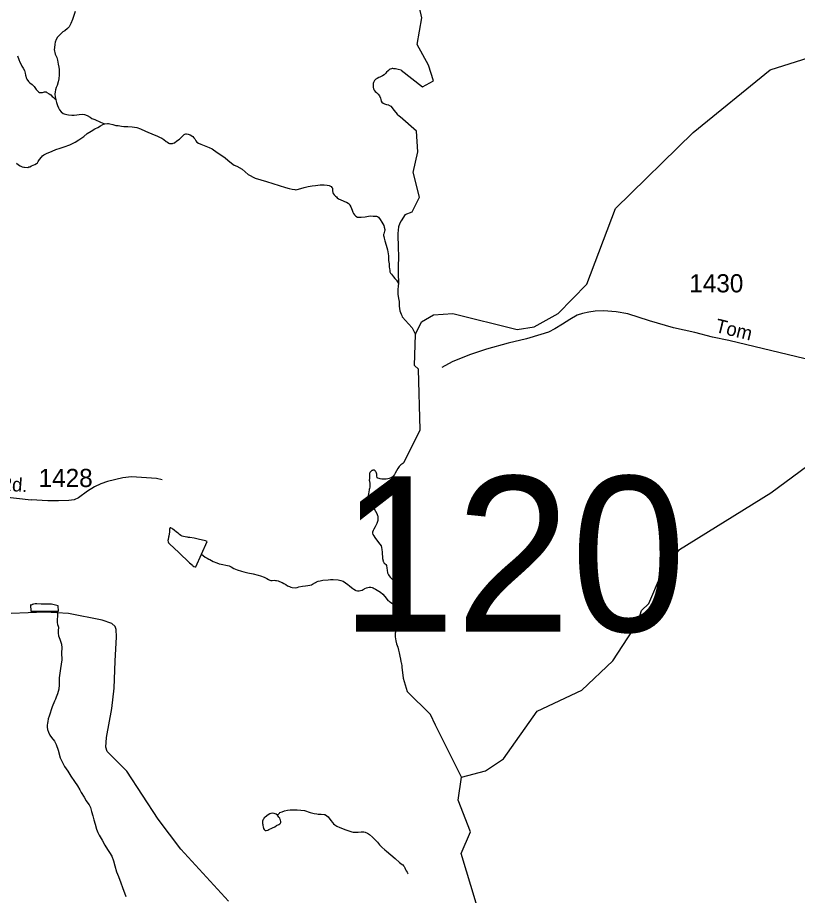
# Model space of a CAD drawing. Extents: x 2220236 to 2384410, y 720751 to 894131.
# Drawn here: x 2293089 to 2298450, y 830771 to 836805 of the extents above; entities that cross this region are included whole.
import ezdxf

# ---------------------------------------------------------------- set-up
doc = ezdxf.new("R2010")
doc.units = 0
for name, color, linetype in [('Exist Hydrographic Creek Single Shore', 7, 'Continuous'), ('Exist Hydrographic Misc Water Feature', 7, 'Continuous'), ('Exist Hydrographic Pond Under 1500 Sq Ft', 7, 'Continuous'), ('Exist Road Non-System Type 51', 7, 'Continuous'), ('Exist Road Secondary Structure Standard Bridge Number Label', 7, 'Continuous'), ('Exist Road Secondary Type 51 Attributed', 7, 'Continuous'), ('Exist Road Secondary Type 51 Label', 7, 'Continuous'), ('Exist Road Secondary Type 51 Number Label', 7, 'Continuous')]:
    doc.layers.add(name, color=color, linetype=linetype)

msp = doc.modelspace()

# ---------------------------------------------------------------- linework, layer by layer
at = {"layer": 'Exist Hydrographic Creek Single Shore'}
for points in [[(2295724.6, 836444), (2295872.9, 836328.5), (2295946.9, 836371), (2295912.9, 836477.9), (2295836, 836619.1), (2295866.9, 836804.2), (2295805.8, 837077.4), (2295863.8, 837119.1), (2295854.8, 837210.6), (2295796, 837287), (2295791.9, 837601.9), (2295931.9, 837771.7), (2295677.4, 838079.6), (2295679.9, 838156.2), (2295780.8, 838641.8), (2295921.9, 838729.6), (2296077.9, 838896.9), (2296133.9, 839112.4), (2296272.9, 839380.7), (2296262.9, 839488.7), (2296219.8, 839631.3), (2296135.9, 839703.3)], [(2295724.6, 836444), (2295705, 836447.3), (2295687, 836452), (2295675.3, 836453.8), (2295667.7, 836454.7), (2295663.1, 836454.1), (2295659.2, 836453.2), (2295649.9, 836449.5), (2295643.3, 836445.3), (2295635.3, 836438.9), (2295625.6, 836429.3), (2295619.5, 836422.9), (2295609.5, 836412.6), (2295597.5, 836404.6), (2295587.9, 836400.6), (2295579.9, 836396.8), (2295571.7, 836392.7), (2295559.7, 836386.4), (2295551.8, 836382.6), (2295545.8, 836376.8), (2295542, 836372), (2295538.3, 836363.9), (2295535.9, 836358.3), (2295534.1, 836352.5), (2295533.7, 836348.5), (2295532.9, 836343.6), (2295533, 836332.8), (2295533.3, 836327.9), (2295535.6, 836315.7), (2295540.7, 836306.4), (2295546.7, 836298.1), (2295557.1, 836290.7), (2295568.6, 836278.9), (2295576.9, 836266.3), (2295583.1, 836250.8), (2295584.9, 836242.5), (2295589.3, 836231), (2295593.4, 836222.7), (2295601.5, 836216.6), (2295611.2, 836213.1), (2295625.2, 836208.9), (2295637.6, 836205.4), (2295641.5, 836202.7), (2295653.5, 836195.2), (2295663.8, 836185.1), (2295675.9, 836169.1), (2295688.3, 836151.8), (2295698.3, 836141.8), (2295714.1, 836127.4), (2295718.9, 836124)], [(2295808.5, 835740.3), (2295839.5, 835882.7), (2295830.5, 836023.4), (2295718.9, 836124)], [(2295752.3, 835451), (2295802.4, 835469.4), (2295851.4, 835569.8), (2295808.5, 835742)], [(2295752.3, 835451), (2295725.4, 835409.3), (2295715.5, 835391.4), (2295708.1, 835367), (2295704, 835343.4), (2295702.2, 835321.2), (2295702.3, 835294.9), (2295703, 835280.2), (2295704.9, 835258.8), (2295705.3, 835230.9), (2295705, 835204.7), (2295707.6, 835185), (2295707.7, 835144.9), (2295706.1, 835111.2), (2295704.2, 835085), (2295704.6, 835058.7), (2295704.8, 835048.9), (2295705.5, 835019.4), (2295706.5, 835007.2), (2295707.2, 834990.8), (2295707.3, 834979.3), (2295706.9, 834977.7)], [(2295706.9, 834977.7), (2295705.6, 834961.3), (2295703.7, 834933.5), (2295703.7, 834903), (2295708.3, 834873.4), (2295710.9, 834854.6), (2295712.5, 834820.8), (2295717.1, 834788.9), (2295725.2, 834767.4), (2295729.9, 834757.5), (2295733.3, 834749.2), (2295735.5, 834745.9)], [(2295735.5, 834745.9), (2295775.1, 834699.2), (2295801.3, 834672.8), (2295823.9, 834626.2)], [(2295745.7, 833748.6), (2295855.9, 833971.4), (2295844, 834387.7), (2295817.9, 834412.9), (2295823.9, 834626.2)], [(2295745.7, 833748.6), (2295736.7, 833741.2), (2295722.7, 833731), (2295711.6, 833718.8), (2295702.8, 833706.8), (2295685.1, 833674.4), (2295679.3, 833664.7), (2295673.3, 833656.6), (2295667.5, 833650.2), (2295663.5, 833646), (2295657.5, 833642.2), (2295650.3, 833639), (2295643.6, 833636.6), (2295633.8, 833634.5), (2295623.5, 833632.1), (2295605.8, 833631.8), (2295591.8, 833633.7), (2295581.6, 833635.5), (2295573.8, 833637.3), (2295565.3, 833639.2), (2295561.8, 833642.5), (2295559.4, 833655.7), (2295557.4, 833667.2), (2295555.8, 833672.8), (2295552.7, 833680.4), (2295549.9, 833685.4), (2295547, 833689.4), (2295541.2, 833693.8), (2295537.3, 833694.5), (2295534.3, 833694.6), (2295531, 833694), (2295529, 833693.1), (2295525.1, 833691.5), (2295519.1, 833686.7), (2295514.4, 833682.9), (2295511, 833678.7), (2295510, 833676.4), (2295508.6, 833672.2), (2295507.9, 833668.9), (2295507.5, 833665), (2295507.4, 833646.9), (2295506.9, 833637.8), (2295506.7, 833625.6), (2295506.9, 833619.7), (2295507.7, 833614.8), (2295510.2, 833609.1), (2295510.7, 833601.6), (2295509.9, 833577), (2295508.1, 833568.9), (2295506.3, 833560.7), (2295502.6, 833542.1), (2295500.5, 833532.9), (2295498.6, 833520.8), (2295497.8, 833513.3), (2295498.2, 833503.5), (2295501.2, 833490.3), (2295509.1, 833473.1), (2295523.4, 833451.4), (2295539.3, 833428.8), (2295549.8, 833411.5), (2295557.6, 833395.6), (2295563.9, 833383.4), (2295565.2, 833379.1), (2295566, 833371.8), (2295566.1, 833361), (2295566.2, 833349.5), (2295564.1, 833341.4), (2295557.8, 833326.8), (2295546.6, 833305), (2295538.7, 833289.4), (2295532.9, 833279.1), (2295528.8, 833269.3), (2295528.3, 833261.8), (2295531.1, 833252.9), (2295537.1, 833242.9), (2295545, 833231.2), (2295549.2, 833225.3), (2295579.5, 833185.3), (2295587.5, 833173.6), (2295589.9, 833163.7), (2295593.9, 833149.9), (2295594.1, 833131.8), (2295595.1, 833116.1), (2295596.5, 833101.3), (2295598.2, 833088.1), (2295600.8, 833071.7), (2295601.7, 833066.7), (2295603.6, 833063.4), (2295609, 833056.1), (2295616.7, 833050), (2295620.6, 833046), (2295623.7, 833039.4), (2295627, 833021.9), (2295629, 833008.1), (2295631.2, 832988.4), (2295633.4, 832984.1), (2295637.5, 832975.8)], [(2295637.5, 832975.8), (2295643.6, 832968.5), (2295649.6, 832960.1), (2295667.9, 832940.1), (2295677.9, 832930.7), (2295691.7, 832918.9), (2295706, 832909.8), (2295710.2, 832906.4), (2295716, 832903), (2295720.8, 832896.3), (2295722.3, 832890.4), (2295723.8, 832883.8), (2295724.5, 832872.3), (2295724, 832846.1), (2295723, 832798.6), (2295723.4, 832769), (2295723.2, 832760.8), (2295724.3, 832751), (2295725.2, 832744.4)], [(2295725.2, 832744.4), (2295725.8, 832742.7), (2295727.6, 832734.5), (2295729.7, 832727.2), (2295731.8, 832714.7), (2295732.6, 832706.5), (2295732.2, 832688.5), (2295730, 832677.1), (2295721.7, 832654.3), (2295712.4, 832634.8), (2295690.2, 832591.9), (2295684.9, 832574.7), (2295685.2, 832570.7), (2295685.4, 832548.4), (2295689.7, 832522.1), (2295693.9, 832500.7), (2295702.2, 832476.9), (2295708.1, 832457.1), (2295712.3, 832439), (2295716.7, 832416.6), (2295720.5, 832394.5), (2295722.9, 832380.4), (2295725.9, 832369.8), (2295727.1, 832364.9), (2295729.1, 832346.8), (2295730.9, 832340.9), (2295740.2, 832264.6), (2295767.7, 832172.6)], [(2296139.9, 831584), (2295960.9, 831940.9), (2295927, 832015.1), (2295767.7, 832172.6)], [(2297774, 828329.9), (2297774, 828401.7), (2297570, 828708.4), (2297461.1, 828756.5), (2297245, 828731.3), (2297061, 828818.9), (2296952.1, 828926), (2296974.1, 829186.2), (2296895.1, 829534.1), (2296827, 829649.5), (2296473.9, 829989.5), (2296172.1, 830134.7), (2296063, 830258.2), (2296070, 830366.8), (2296226, 830527.4), (2296241, 830718.4), (2296137, 831058.8), (2296202, 831209.1), (2296116.9, 831425.5), (2296139.9, 831584)]]:
    msp.add_lwpolyline(points, dxfattribs=at)
at = {"layer": 'Exist Hydrographic Misc Water Feature'}
for points in [[(2293485.6, 836847.4), (2293465.7, 836791), (2293455.9, 836763.4), (2293442.4, 836740.7), (2293432.6, 836731), (2293412.6, 836714.4), (2293401, 836706.4), (2293380.9, 836688.8), (2293363.2, 836670.2), (2293353.3, 836654), (2293347.4, 836636.1), (2293345.8, 836622.3), (2293342, 836597.8), (2293341.4, 836586.3), (2293341.8, 836575.5), (2293344.2, 836565), (2293348.3, 836554), (2293358.3, 836531.9), (2293364.2, 836512.7), (2293368.8, 836484.1), (2293373, 836464.3), (2293375, 836448.5), (2293375.2, 836444.6), (2293375.5, 836427.2), (2293375.2, 836412.5), (2293371.7, 836384), (2293368.3, 836364.4), (2293360.2, 836338.3), (2293354.3, 836324.3), (2293350.1, 836309.7), (2293346.5, 836294.3), (2293345.2, 836277.9), (2293346.8, 836259.9), (2293351, 836240.1)], [(2295823.9, 834626.2), (2295823.9, 834629.8), (2295864.9, 834713.5), (2295947.9, 834762.8), (2296081, 834771.6), (2296523.9, 834661.7), (2296640, 834679.5), (2296805.9, 834771.7), (2297002.9, 834973.4), (2297197.9, 835493.4), (2297734, 836014.2), (2298262, 836446), (2298834.9, 836627)], [(2293088.3, 836541.4), (2293098.6, 836517.6), (2293105.4, 836499.4), (2293112.6, 836481.9), (2293119, 836471.9), (2293126.9, 836457.9), (2293135.4, 836440.4)], [(2293135.4, 836440.4), (2293139.9, 836423.9), (2293143.6, 836410), (2293145.4, 836402.5), (2293148.5, 836391.9), (2293152.2, 836382), (2293163.3, 836365.4), (2293172, 836356), (2293188.1, 836344.2), (2293202.3, 836330.8), (2293216.3, 836310.8), (2293222.4, 836303.5), (2293232.7, 836295), (2293240.5, 836290.6), (2293246, 836289.8), (2293253.3, 836290.3), (2293260.8, 836291.2), (2293274.4, 836294.8), (2293280, 836295.7), (2293284.5, 836295.6), (2293290.7, 836291.2), (2293306.6, 836282), (2293316.6, 836273.6), (2293326.8, 836263.6), (2293332.6, 836257.5), (2293351, 836240.1)], [(2293351, 836240.1), (2293357.1, 836221.9), (2293363.3, 836200.5), (2293370.1, 836184), (2293377.7, 836170.7), (2293387.6, 836158), (2293402.5, 836145.6), (2293408.6, 836142.8), (2293417.8, 836140.3), (2293427.9, 836138.5), (2293440, 836136.6), (2293461, 836135.2), (2293477.7, 836134.8), (2293495.8, 836137.1), (2293511.9, 836139), (2293532.2, 836141.2), (2293549.9, 836139.9), (2293567.8, 836132.3), (2293587.2, 836120.4), (2293600.2, 836112.6), (2293621, 836104), (2293634.7, 836098.1), (2293646, 836093), (2293659, 836086.8), (2293670.4, 836081.6), (2293682.5, 836077.4), (2293688, 836074.7)], [(2293688, 836074.7), (2293706.4, 836076.9), (2293714.3, 836076.8), (2293722.4, 836075.6), (2293744.3, 836069.6), (2293764.5, 836064.3), (2293780.2, 836062.3), (2293803.7, 836058.5), (2293819.5, 836057.2), (2293847, 836057.6), (2293876.2, 836055.4), (2293908.5, 836048.8), (2293934.5, 836039.4), (2293968.7, 836023.9), (2294026.9, 835999.8), (2294046.7, 835991.8), (2294064.9, 835984.2), (2294079.5, 835975.7), (2294093.4, 835966.2), (2294111.2, 835954.4), (2294119.9, 835948.6), (2294129.3, 835942.5), (2294133.5, 835940.8), (2294141.4, 835939), (2294147.3, 835938.9), (2294153.9, 835940.4), (2294159.5, 835941.9), (2294167.4, 835945), (2294184.7, 835957.1), (2294201.1, 835969.9), (2294207, 835973.7), (2294210.7, 835977.9), (2294218.8, 835986), (2294226.8, 835995.6), (2294230.9, 835999.5), (2294234.5, 836002), (2294239.5, 836004.2), (2294245.4, 836005.7), (2294250.7, 836005.6), (2294260.5, 836003.8), (2294274.8, 835998.6), (2294292.9, 835986.7), (2294300, 835979.3), (2294307, 835971), (2294313.3, 835958.4), (2294321.3, 835948.4), (2294332, 835941.6), (2294349.2, 835934.7), (2294371.4, 835927), (2294405.2, 835913.2), (2294425.6, 835902), (2294459.9, 835878.3), (2294493.9, 835856.3), (2294516.2, 835840.4), (2294533.9, 835824.3), (2294558.4, 835805.1), (2294578.4, 835790.6), (2294596.7, 835783), (2294632.7, 835763.2), (2294653, 835745.7), (2294672.9, 835725.6), (2294721.3, 835702.3), (2294799.5, 835678.7), (2294843.5, 835665.3), (2294887.5, 835651.3), (2294930.1, 835637.3), (2294955.9, 835630.2), (2294975.8, 835626.5), (2294993.8, 835622.9), (2295001.7, 835622), (2295009.9, 835622.5), (2295035.6, 835631.2), (2295058.1, 835637.3), (2295086.7, 835643.2), (2295114.4, 835648.2), (2295137.4, 835652), (2295168.7, 835656.3), (2295197.5, 835656.4), (2295217.5, 835654.3), (2295229.9, 835650.8), (2295243.5, 835643.3), (2295249.6, 835638.2), (2295252.5, 835633.2), (2295253.5, 835620.8), (2295254.3, 835613.5), (2295255.8, 835603.7), (2295257.9, 835597), (2295265.9, 835587), (2295273.9, 835577), (2295280.4, 835572), (2295286.8, 835565.9), (2295295.9, 835559.2), (2295310.5, 835551.7), (2295326.4, 835545.4), (2295336.5, 835542), (2295350.2, 835536.1), (2295360.9, 835530)], [(2293081.2, 835803.6), (2293095, 835793.4), (2293107.4, 835786), (2293119.4, 835779.8), (2293131.5, 835777.9), (2293137.3, 835776.2), (2293159.3, 835775.7), (2293165.2, 835778.2), (2293173.5, 835780.3), (2293185.1, 835786.7), (2293207.2, 835794.4), (2293219.2, 835802.4), (2293224.9, 835806.5), (2293230.7, 835816.9), (2293238.8, 835829.2), (2293252.6, 835846.9), (2293260.6, 835855), (2293268.3, 835861.4), (2293288.2, 835871.4), (2293326.3, 835888), (2293352.1, 835898), (2293382.1, 835908.2), (2293409.8, 835916.5), (2293447.8, 835930.4), (2293483.7, 835949.4), (2293509.2, 835965.3), (2293543.2, 835987.5), (2293566.9, 836007.7), (2293594.8, 836024.2), (2293620.7, 836040), (2293640.6, 836050.4), (2293657.8, 836060.6), (2293675.4, 836070), (2293686.3, 836074.7), (2293688, 836074.7)], [(2295360.9, 835530), (2295367.3, 835524.3), (2295372.7, 835516), (2295378.7, 835504.3), (2295389, 835481.8), (2295394, 835468), (2295398.4, 835458.7), (2295404.4, 835448.7), (2295413.1, 835440.3), (2295425.4, 835434.5), (2295435.6, 835432.6), (2295451.3, 835433), (2295479.3, 835435), (2295501.3, 835439.5), (2295517.1, 835441.5), (2295533.2, 835441.1), (2295555.1, 835440), (2295562.3, 835437.2), (2295569.1, 835433.8), (2295581.2, 835418.1), (2295592.7, 835399.9), (2295599.6, 835388.3), (2295605.6, 835376.6), (2295609, 835365.1), (2295612.6, 835348.6), (2295612.5, 835342.7), (2295612, 835337.8), (2295606.1, 835319.9), (2295605.3, 835314.3), (2295604.9, 835307.8), (2295605.4, 835301.2), (2295608.1, 835288.7), (2295612.6, 835270.6), (2295622.8, 835240.2), (2295631, 835208.8), (2295637.7, 835168.4), (2295639.6, 835134.9), (2295642.1, 835112.5), (2295644.3, 835088.9), (2295646.4, 835080.6), (2295648.7, 835066.5), (2295648.5, 835056.6), (2295652.6, 835048.3), (2295659, 835041), (2295665.1, 835032.7), (2295673.1, 835022.7), (2295681.1, 835012.7), (2295689.4, 835004.3), (2295693.2, 834999.3), (2295706.9, 834977.7)], [(2296139.9, 831584), (2296306, 831626.8), (2296430, 831710.7), (2296659.9, 832038.4), (2296967.1, 832182.3), (2297181, 832384.7), (2297353, 832647.7), (2297377, 832730.8), (2297427, 832778.7), (2297516, 832982.6), (2297639, 833148.5), (2298267.9, 833538.5), (2298723, 833875.4)], [(2294352.4, 833116.6), (2294378.9, 833096.4), (2294391.2, 833088.6), (2294403.2, 833082.7), (2294411, 833079.3), (2294421.1, 833073.2), (2294433.4, 833067.4), (2294457.5, 833057.7), (2294475.4, 833051.7), (2294487.4, 833047.2), (2294531.6, 833039.7), (2294542.3, 833037.2), (2294557.6, 833030.3), (2294575.7, 833018.5), (2294597.5, 833008.8), (2294627.8, 832999.4), (2294643.8, 832994.8), (2294671.9, 832989.3), (2294707.8, 832981.3), (2294742, 832972.4), (2294758, 832967.8), (2294784, 832958.4), (2294802.3, 832950.5), (2294814.2, 832943), (2294822.7, 832937.9), (2294828.8, 832935.2), (2294834.4, 832935.1), (2294838.3, 832935), (2294852.5, 832937.3), (2294862.7, 832937.1), (2294869.2, 832935.3), (2294880.9, 832933.4), (2294890.4, 832930), (2294908.2, 832921.4), (2294919.3, 832916.2), (2294932.2, 832907.8), (2294944.5, 832900), (2294958.5, 832894.1), (2294966.6, 832889.7), (2294976.4, 832887.8), (2294996.7, 832885.8), (2295010.5, 832888.1), (2295022.4, 832892.8), (2295046.8, 832897.2), (2295068.5, 832899), (2295084.6, 832901.3), (2295098.4, 832903.3), (2295110.3, 832907.4), (2295116.3, 832911.2), (2295136.2, 832923.2), (2295144.5, 832927), (2295156.1, 832931.7), (2295168.3, 832934.7), (2295188, 832937.6), (2295223.5, 832941.1), (2295239, 832942.4), (2295258, 832942.7), (2295292.1, 832941.3), (2295310, 832936.7), (2295326.3, 832931.4), (2295344.1, 832919.6), (2295358, 832909.4), (2295371.2, 832898.7), (2295384.4, 832887.6), (2295392.5, 832881.8), (2295400.6, 832875.8), (2295410.6, 832870), (2295414.5, 832868.3), (2295425, 832865.4), (2295436.8, 832864.5), (2295446.6, 832866.6), (2295456.6, 832870.7), (2295464.5, 832874.4), (2295472.5, 832878.5), (2295476.4, 832880.7), (2295488.3, 832884.8), (2295506.1, 832889.3), (2295516.3, 832889.1), (2295526.4, 832887.2), (2295533.6, 832885.5), (2295540.4, 832882), (2295550.2, 832877.6), (2295582.5, 832855.6), (2295599, 832841.5), (2295612.7, 832825.4), (2295622.7, 832814.7), (2295635.1, 832799.7), (2295642.6, 832793.7), (2295647.1, 832790.3), (2295665.2, 832778.4), (2295675.9, 832771.7), (2295687.2, 832764.2), (2295696.9, 832758.1), (2295705.7, 832752.3), (2295717.7, 832747.2), (2295725.2, 832744.4)], [(2293359.4, 832725.6), (2293363, 832709.1), (2293363.8, 832700.9), (2293363.2, 832689.4), (2293361.5, 832669.8), (2293361.7, 832647.5), (2293363.7, 832633.6), (2293367.7, 832621.1), (2293369.6, 832615.5), (2293369.7, 832607.3), (2293368.2, 832597.5), (2293368.1, 832591.6), (2293368.4, 832575.2), (2293370.3, 832555.4), (2293378.4, 832533.3), (2293390.8, 832499.3), (2293393.2, 832474), (2293391.2, 832439.6), (2293393.8, 832391.9), (2293384.3, 832331.5), (2293375.2, 832267.7), (2293375.1, 832219.2), (2293371.9, 832189.1), (2293364, 832157.1), (2293354.4, 832135.3), (2293348.5, 832121.3), (2293342.6, 832106.7), (2293326.7, 832068.6), (2293306.4, 832003.5), (2293300.1, 831984.6), (2293295.8, 831967.6), (2293294.2, 831956.2), (2293292, 831941.4), (2293292, 831928.3), (2293294, 831910.9), (2293300.5, 831892.7), (2293310.6, 831872.8), (2293323, 831857.2), (2293343.2, 831832.8), (2293355.1, 831808.9), (2293367.5, 831771), (2293382.1, 831717.2), (2293410.7, 831657.6), (2293435, 831625.9), (2293455.6, 831590.4), (2293479.4, 831554.5), (2293499.8, 831524.5), (2293515.9, 831496.3), (2293526.1, 831479), (2293546.4, 831446.5), (2293560.6, 831422.6), (2293570.8, 831406.6), (2293581, 831393.3), (2293589.2, 831375.1), (2293597.8, 831348), (2293605.7, 831319), (2293614, 831290.9), (2293622.2, 831261.2), (2293630.4, 831227.6), (2293640.7, 831203.5), (2293650.5, 831185.2), (2293669.2, 831152), (2293688.8, 831117.2), (2293707.5, 831086.6), (2293721.8, 831066.6), (2293735.8, 831042.4), (2293748.2, 831010.3), (2293756.7, 830974.7), (2293769, 830934.5), (2293783.3, 830900.4), (2293799.5, 830859.1), (2293810, 830827), (2293832.3, 830763.3)], [(2294876.7, 831323.1), (2294885.2, 831333.4), (2294888.8, 831337.6), (2294892.5, 831340.8), (2294906.8, 831347.1), (2294924.6, 831353.3), (2294943.7, 831357.8), (2294962.8, 831359.7), (2294992.9, 831360.1), (2295010.3, 831359.7), (2295060.7, 831354.4), (2295100.8, 831340.5), (2295128.5, 831335), (2295146.5, 831332.3), (2295154.7, 831331.1), (2295176.7, 831330), (2295196.6, 831328), (2295201.8, 831326.9), (2295206.4, 831326.1), (2295215.5, 831319.4), (2295222.8, 831311.7), (2295241.3, 831286), (2295253.5, 831271.7), (2295261.2, 831264.3), (2295269.6, 831257.6), (2295283.5, 831248.1), (2295303.3, 831238.8), (2295345.6, 831223.2), (2295371.7, 831213.5), (2295387.3, 831208.2), (2295395.1, 831206.4), (2295402.3, 831205.6), (2295412.8, 831205.4), (2295429.6, 831205.7), (2295449.6, 831207.9), (2295458.8, 831208.4), (2295470, 831208.2), (2295477.8, 831206.4), (2295483.3, 831204.6), (2295493.7, 831200.5), (2295508, 831190.3), (2295527.9, 831170.9), (2295562.3, 831136.7), (2295577.4, 831120), (2295592.7, 831103.3), (2295612.7, 831085.5), (2295625, 831075.4), (2295685.2, 831024.3), (2295713.6, 830998.1), (2295731.6, 830984.6), (2295737.8, 830980.6), (2295742.3, 830975.5), (2295745.8, 830970.6), (2295751.5, 830960.6), (2295755.9, 830950.7), (2295760.6, 830940.7), (2295766.3, 830930.8), (2295772, 830923.1), (2295774.3, 830920.8)]]:
    msp.add_lwpolyline(points, dxfattribs=at)
at = {"layer": 'Exist Hydrographic Pond Under 1500 Sq Ft'}
for points in [[(2294352.4, 833116.6), (2294392.3, 833205), (2294380.2, 833208.5), (2294330, 833220.4), (2294301.9, 833225.9), (2294271.8, 833231.4), (2294264.3, 833232.2), (2294257.4, 833233.4), (2294251.9, 833233.5), (2294239.8, 833235.4), (2294230, 833237.9), (2294219.9, 833241.3), (2294210.5, 833245.8), (2294200.8, 833252.6), (2294191.8, 833261), (2294182.1, 833269.4), (2294165.3, 833282.8), (2294157.2, 833288.6), (2294151.4, 833293), (2294145.3, 833296.4), (2294141.4, 833298.7), (2294139.4, 833298.8), (2294136.8, 833297.2), (2294135.4, 833294.9), (2294134.3, 833290), (2294133.2, 833284.1), (2294132.9, 833270.4), (2294127.7, 833240), (2294125.9, 833232.8), (2294123, 833218.8), (2294122.2, 833210.6), (2294124.3, 833202.3), (2294127.4, 833195.1), (2294132.2, 833188.4), (2294196.9, 833128.7), (2294271.5, 833057.6), (2294290.2, 833040.8), (2294294, 833037.4), (2294300.8, 833033), (2294309.6, 833029.6), (2294311.6, 833029.5), (2294313.6, 833030.5), (2294352.4, 833116.6)], [(2293359.4, 832725.6), (2293370.9, 832725.3), (2293368.7, 832761.5), (2293322.3, 832772.9), (2293250.5, 832774.4), (2293220.7, 832776), (2293210.6, 832776.2), (2293198.7, 832773.8), (2293190.4, 832770.1), (2293184.5, 832767.6), (2293178.6, 832767.7), (2293179, 832726), (2293359.4, 832725.6)], [(2294876.7, 831323.1), (2294865.4, 831330.6), (2294853.4, 831335.1), (2294842.9, 831336.9), (2294830.1, 831335.6), (2294822.8, 831332.4), (2294810.8, 831324.5), (2294791.2, 831310.1), (2294784.5, 831303.7), (2294780.8, 831298.9), (2294777.1, 831294), (2294775, 831289.2), (2294773.2, 831281.6), (2294773.6, 831266.2), (2294774.1, 831258.7), (2294775.6, 831252.1), (2294777.6, 831242.2), (2294779.7, 831231.7), (2294783.8, 831224), (2294787.7, 831220), (2294791.9, 831218.3), (2294797.8, 831218.2), (2294808, 831220.2), (2294815.6, 831224.4), (2294835.5, 831234.4), (2294841.8, 831236.9), (2294856.1, 831243.9), (2294869.7, 831251.1), (2294885.2, 831259), (2294891.6, 831262.8), (2294895.2, 831267), (2294898.3, 831271.8), (2294898.8, 831280.7), (2294897, 831288.9), (2294894.8, 831293.9), (2294890.7, 831301.5), (2294885.3, 831310.5), (2294880.5, 831317.1), (2294876.7, 831323.1)]]:
    msp.add_lwpolyline(points, dxfattribs=at)
at = {"layer": 'Exist Road Non-System Type 51'}
for points in [[(2297598, 834672.5), (2297433.8, 834720.7), (2297284.8, 834769), (2297203.8, 834782.1), (2297116.2, 834788.7), (2297059.2, 834786.5), (2297015.4, 834779.9), (2296971.6, 834771.1), (2296936.6, 834760.2), (2296886.2, 834729.5), (2296833.6, 834698.8), (2296781.1, 834665.9), (2296737.3, 834644), (2296684.7, 834626.5), (2296588.3, 834598), (2296461.3, 834567.3), (2296312.4, 834525.7), (2296196.3, 834486.2), (2296075.8, 834438), (2296005.7, 834400.8)], [(2294083.3, 833627.5), (2294044.3, 833636.2), (2293871.1, 833647.5), (2293811.4, 833641), (2293707.5, 833616), (2293661.8, 833599.5), (2293618, 833579.2), (2293570.2, 833550.6), (2293508.7, 833504.1), (2293477.1, 833490.3), (2293442, 833485.1), (2293370, 833483.3), (2293296.2, 833483.3), (2293183, 833490.3)], [(2294537.7, 830731.8), (2294211.1, 831090.2), (2294054.8, 831295.8), (2293840.6, 831626.1), (2293802, 831664.8), (2293752.8, 831712.2), (2293705.4, 831759.6), (2293694.8, 831789.5), (2293700.1, 831858), (2293736.1, 832056.6), (2293753.7, 832197.1), (2293758.9, 832381.6), (2293769.5, 832548.6), (2293766, 832599.5), (2293758.9, 832620.6), (2293737.9, 832639.9), (2293671.1, 832664.5), (2293439.4, 832710.2), (2293279.6, 832719), (2293044.3, 832710.2)]]:
    msp.add_lwpolyline(points, dxfattribs=at)
at = {"layer": 'Exist Road Secondary Type 51 Attributed'}
for points in [[(2300606, 834328.4), (2300416.8, 834301.2), (2299934.9, 834308), (2299760.9, 834306.1), (2299571, 834308), (2299285.1, 834317.1), (2299072.9, 834334.6), (2298984.9, 834347.8), (2298890.7, 834366.7), (2298760.3, 834399.2), (2298618.1, 834431.8), (2297978.8, 834586.7), (2297865.2, 834609), (2297744.8, 834639.6), (2297598, 834672.5)], [(2292522.8, 833574.7), (2292570.2, 833581.7), (2292617.6, 833583.5), (2292981.1, 833513.2), (2293183, 833490.3)]]:
    msp.add_lwpolyline(points, dxfattribs=at)

# ---------------------------------------------------------------- texts
at = {"layer": 'Exist Road Secondary Structure Standard Bridge Number Label'}
msp.add_text('120', height=1066.27, dxfattribs=at).set_placement((2295305.9, 832585.3))
at = {"layer": 'Exist Road Secondary Type 51 Label'}
for s, rotation, p in [('Tom', 346.3801, (2297878.6, 834644.8)), ('Rd.', 355.51794, (2292956.8, 833557.7))]:
    msp.add_text(s, height=95, rotation=rotation, dxfattribs=at).set_placement(p)
at = {"layer": 'Exist Road Secondary Type 51 Number Label'}
for s, p in [('1430', (2297706, 834916.4)), ('1428', (2293233.2, 833578.4))]:
    msp.add_text(s, height=125, dxfattribs=at).set_placement(p)

doc.saveas('drawing.dxf')
